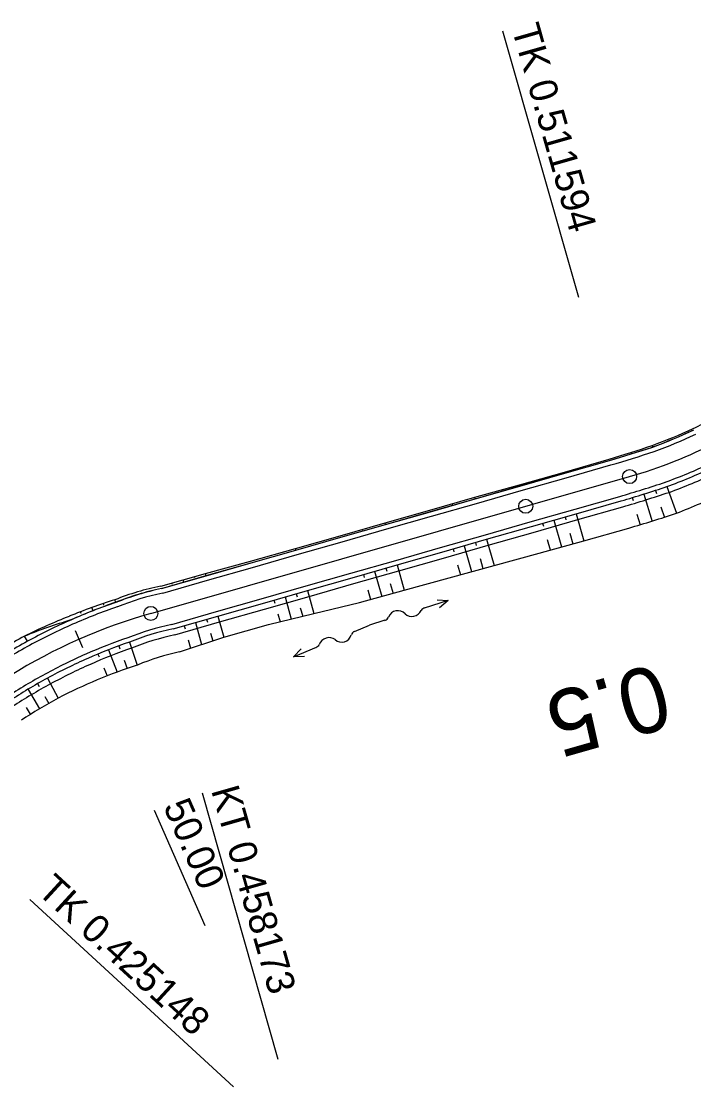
# Model space of a CAD drawing. Extents: x -481656 to -478728, y -1113199 to -1110710.
# Drawn here: x -479608.4 to -479536.3, y -1111488.4 to -1111374.2 of the extents above; entities that cross this region are included whole.
import ezdxf

# ---------------------------------------------------------------- set-up
doc = ezdxf.new("R2010")
doc.units = 0
for name, color, linetype in [('C5_HATCH_SLOPE_L', 7, 'Continuous'), ('C5_HATCH_SLOPE_R', 7, 'Continuous'), ('C5_HECTOMETRY', 7, 'Continuous'), ('C5_HLBODY', 7, 'Continuous'), ('C5_HRANA_TELESO', 7, 'Continuous'), ('C5_KORUNA', 7, 'Continuous'), ('C5_OSA', 7, 'Continuous'), ('C5_PRIKOP', 7, 'Continuous'), ('C5_STANICENI', 7, 'Continuous'), ('C5_ZPEVKRAJ', 7, 'Continuous'), ('DRENÁŽ', 7, 'Continuous'), ('PLYN', 7, 'Continuous')]:
    doc.layers.add(name, color=color, linetype=linetype)

# ---------------------------------------------------------------- blocks, each defined once
blk = doc.blocks.new('A$C70B')
at = {"layer": 'DRENÁŽ'}
for p, q in [((0.87, 0), (-0.87, 0)), ((6.86, 0.43), (7.97, 0)), ((7.97, 0), (5.28, 0)), ((7.97, 0), (6.86, -0.48))]:
    blk.add_line(p, q, dxfattribs=at)
for centre, radius, start, end in [((0.87, 0.58), 0.582, 269.6924, 322.7901), ((2.17, -0.42), 1.05, 24.4039, 142.0836), ((4.08, 0.59), 1.11, 210.8873, 317.3707), ((5.32, -0.64), 0.636, 85.9766, 131.7248)]:
    blk.add_arc(centre, radius, start, end, dxfattribs=at)

msp = doc.modelspace()

# ---------------------------------------------------------------- linework, layer by layer
at = {"layer": 'C5_HATCH_SLOPE_L'}
for p, q in [((-479540.69, -1111419.79), (-479540.76, -1111419.62)), ((-479542.96, -1111420.54), (-479543.01, -1111420.38)), ((-479541.85, -1111420.09), (-479541.88, -1111420.02)), ((-479541.82, -1111420.18), (-479541.82, -1111420.18)), ((-479552.53, -1111423.29), (-479552.57, -1111423.16)), ((-479551.35, -1111422.88), (-479551.36, -1111422.82)), ((-479551.33, -1111422.94), (-479551.33, -1111422.94)), ((-479550.13, -1111422.6), (-479550.16, -1111422.49)), ((-479553.76, -1111423.56), (-479553.77, -1111423.49)), ((-479553.73, -1111423.63), (-479553.74, -1111423.62)), ((-479560.97, -1111425.6), (-479561, -1111425.51)), ((-479559.74, -1111425.34), (-479559.79, -1111425.17)), ((-479563.38, -1111426.28), (-479563.4, -1111426.2)), ((-479563.35, -1111426.38), (-479563.35, -1111426.37)), ((-479562.15, -1111426.03), (-479562.2, -1111425.86)), ((-479560.95, -1111425.69), (-479560.95, -1111425.68)), ((-479572.99, -1111429.03), (-479573.01, -1111428.95)), ((-479571.76, -1111428.78), (-479571.81, -1111428.61)), ((-479570.59, -1111428.34), (-479570.61, -1111428.27)), ((-479570.56, -1111428.43), (-479570.56, -1111428.43)), ((-479569.36, -1111428.09), (-479569.41, -1111427.92)), ((-479572.97, -1111429.12), (-479572.97, -1111429.12)), ((-479580.2, -1111431.08), (-479580.23, -1111431)), ((-479580.18, -1111431.18), (-479580.18, -1111431.17)), ((-479578.98, -1111430.84), (-479579.03, -1111430.66)), ((-479588.59, -1111433.58), (-479588.66, -1111433.35)), ((-479592.24, -1111434.48), (-479592.27, -1111434.35)), ((-479592.2, -1111434.61), (-479592.2, -1111434.61)), ((-479590.99, -1111434.27), (-479591.07, -1111434.02)), ((-479589.83, -1111433.8), (-479589.86, -1111433.69)), ((-479589.79, -1111433.92), (-479589.79, -1111433.92)), ((-479600.73, -1111437.34), (-479600.86, -1111437)), ((-479599.58, -1111436.72), (-479599.63, -1111436.56)), ((-479599.52, -1111436.88), (-479599.52, -1111436.87)), ((-479598.3, -1111436.44), (-479598.39, -1111436.16)), ((-479602.01, -1111437.63), (-479602.09, -1111437.45)), ((-479601.93, -1111437.82), (-479601.94, -1111437.82)), ((-479607.78, -1111440.61), (-479608.09, -1111440.06))]:
    msp.add_line(p, q, dxfattribs=at)
at = {"layer": 'C5_HATCH_SLOPE_R'}
for p, q in [((-479539.17, -1111424.02), (-479538.14, -1111426.88)), ((-479542.88, -1111425.21), (-479542.79, -1111425.53)), ((-479541.64, -1111424.85), (-479540.76, -1111427.75)), ((-479540.4, -1111424.45), (-479540.29, -1111424.77)), ((-479539.82, -1111426.21), (-479539.44, -1111427.33)), ((-479551.3, -1111427.61), (-479550.48, -1111430.49)), ((-479550.1, -1111427.27), (-479550, -1111427.59)), ((-479548.89, -1111426.93), (-479548.07, -1111429.83)), ((-479542.38, -1111426.99), (-479542.05, -1111428.13)), ((-479552.5, -1111427.96), (-479552.41, -1111428.28)), ((-479559.71, -1111430.02), (-479559.62, -1111430.34)), ((-479558.51, -1111429.67), (-479557.71, -1111432.47)), ((-479552, -1111429.71), (-479551.68, -1111430.82)), ((-479549.59, -1111429.03), (-479549.27, -1111430.16)), ((-479562.11, -1111430.7), (-479562.02, -1111431.02)), ((-479560.91, -1111430.36), (-479560.12, -1111433.14)), ((-479568.12, -1111432.42), (-479567.35, -1111435.14)), ((-479561.63, -1111432.41), (-479561.32, -1111433.47)), ((-479559.22, -1111431.73), (-479558.92, -1111432.8)), ((-479571.73, -1111433.45), (-479571.64, -1111433.77)), ((-479570.53, -1111433.1), (-479569.76, -1111435.79)), ((-479569.33, -1111432.76), (-479569.23, -1111433.08)), ((-479568.85, -1111434.43), (-479568.55, -1111435.47)), ((-479580.14, -1111435.85), (-479579.47, -1111438.22)), ((-479578.94, -1111435.51), (-479578.85, -1111435.83)), ((-479577.74, -1111435.16), (-479577.04, -1111437.63)), ((-479571.26, -1111435.1), (-479570.97, -1111436.12)), ((-479581.35, -1111436.19), (-479581.25, -1111436.51)), ((-479587.36, -1111437.91), (-479586.71, -1111440.18)), ((-479580.92, -1111437.67), (-479580.68, -1111438.51)), ((-479578.51, -1111437.03), (-479578.25, -1111437.92)), ((-479590.96, -1111438.94), (-479590.87, -1111439.26)), ((-479589.76, -1111438.59), (-479589.09, -1111440.96)), ((-479588.56, -1111438.25), (-479588.47, -1111438.56)), ((-479588.14, -1111439.72), (-479587.9, -1111440.57)), ((-479599.09, -1111441.53), (-479598.16, -1111443.91)), ((-479597.97, -1111441.1), (-479597.85, -1111441.42)), ((-479596.83, -1111440.7), (-479595.99, -1111443.15)), ((-479590.53, -1111440.46), (-479590.28, -1111441.35)), ((-479600.21, -1111441.98), (-479600.08, -1111442.29)), ((-479597.41, -1111442.63), (-479597.08, -1111443.52)), ((-479599.59, -1111443.47), (-479599.24, -1111444.32)), ((-479605.63, -1111444.57), (-479604.48, -1111446.7)), ((-479607.72, -1111445.76), (-479606.48, -1111447.84)), ((-479606.69, -1111445.15), (-479606.52, -1111445.45)), ((-479605.91, -1111446.51), (-479605.48, -1111447.26)), ((-479607.93, -1111447.7), (-479607.47, -1111448.43))]:
    msp.add_line(p, q, dxfattribs=at)
at = {"layer": 'C5_HECTOMETRY'}
msp.add_circle((-479554.32, -1111426.14), 0.75, dxfattribs=at)
at = {"layer": 'C5_HLBODY'}
for p, q in [((-479556.81, -1111375.16), (-479548.66, -1111403.72)), ((-479589.05, -1111456.85), (-479580.9, -1111485.41)), ((-479607.54, -1111468.27), (-479585.66, -1111488.35))]:
    msp.add_line(p, q, dxfattribs=at)
for centre in [(-479543.17, -1111422.95), (-479594.54, -1111437.62), (-479594.54, -1111437.62)]:
    msp.add_circle(centre, 0.75, dxfattribs=at)
at = {"layer": 'C5_HRANA_TELESO'}
for p, q in [((-479550.16, -1111422.49), (-479545.36, -1111421.08)), ((-479554.98, -1111423.83), (-479550.16, -1111422.49)), ((-479559.79, -1111425.17), (-479554.98, -1111423.83)), ((-479564.6, -1111426.55), (-479559.79, -1111425.17)), ((-479569.41, -1111427.92), (-479564.6, -1111426.55)), ((-479574.22, -1111429.29), (-479569.41, -1111427.92)), ((-479548.07, -1111429.83), (-479543.25, -1111428.47)), ((-479579.03, -1111430.66), (-479574.22, -1111429.29)), ((-479552.89, -1111431.15), (-479548.07, -1111429.83)), ((-479583.84, -1111432.03), (-479579.03, -1111430.66)), ((-479557.71, -1111432.47), (-479552.89, -1111431.15)), ((-479588.66, -1111433.35), (-479583.84, -1111432.03)), ((-479593.48, -1111434.69), (-479588.66, -1111433.35)), ((-479562.53, -1111433.8), (-479557.71, -1111432.47)), ((-479567.35, -1111435.14), (-479562.53, -1111433.8)), ((-479572.17, -1111436.44), (-479567.35, -1111435.14)), ((-479577.04, -1111437.63), (-479572.17, -1111436.44)), ((-479581.9, -1111438.81), (-479577.04, -1111437.63)), ((-479586.71, -1111440.18), (-479581.9, -1111438.81)), ((-479591.46, -1111441.73), (-479586.71, -1111440.18))]:
    msp.add_line(p, q, dxfattribs=at)
for centre, radius, start, end in [((-479557.01, -1111374.94), 47.59, 295.727, 301.4566), ((-479556.63, -1111374.76), 47.58, 289.4838, 295.2135), ((-479586.33, -1111284.4), 142.69, 286.6836, 288.6246), ((-479557.96, -1111375.33), 55.23, 291.0412, 296.7721), ((-479590.04, -1111269.36), 165.85, 286.3861, 288.2374), ((-479587.01, -1111465.29), 31.28, 101.9322, 111.3477), ((-479579.52, -1111495.86), 62.62, 107.5444, 112.3205), ((-479580.3, -1111496.35), 62.78, 111.4945, 116.2728), ((-479577.83, -1111495.17), 62.87, 118.7699, 123.5446), ((-479585.5, -1111468.66), 27.58, 102.4827, 112.3513), ((-479578.96, -1111495.65), 55.19, 107.9753, 112.7506), ((-479579.04, -1111495.78), 55.28, 112.6168, 117.3924), ((-479578.25, -1111495.43), 55.33, 118.2878, 123.0624)]:
    msp.add_arc(centre, radius, start, end, dxfattribs=at)
at = {"layer": 'C5_KORUNA'}
for p, q in [((-479550.13, -1111422.6), (-479545.32, -1111421.23)), ((-479554.94, -1111423.97), (-479550.13, -1111422.6)), ((-479559.74, -1111425.34), (-479554.94, -1111423.97)), ((-479564.55, -1111426.72), (-479559.74, -1111425.34)), ((-479548.89, -1111426.93), (-479544.09, -1111425.55)), ((-479569.36, -1111428.09), (-479564.55, -1111426.72)), ((-479553.7, -1111428.3), (-479548.89, -1111426.93)), ((-479574.17, -1111429.46), (-479569.36, -1111428.09)), ((-479558.51, -1111429.67), (-479553.7, -1111428.3)), ((-479578.98, -1111430.84), (-479574.17, -1111429.46)), ((-479563.32, -1111431.04), (-479558.51, -1111429.67)), ((-479583.78, -1111432.21), (-479578.98, -1111430.84)), ((-479568.12, -1111432.42), (-479563.32, -1111431.04)), ((-479588.59, -1111433.58), (-479583.78, -1111432.21)), ((-479572.93, -1111433.79), (-479568.12, -1111432.42)), ((-479593.4, -1111434.95), (-479588.59, -1111433.58)), ((-479577.74, -1111435.16), (-479572.93, -1111433.79)), ((-479582.55, -1111436.54), (-479577.74, -1111435.16)), ((-479587.36, -1111437.91), (-479582.55, -1111436.54)), ((-479592.16, -1111439.28), (-479587.36, -1111437.91))]:
    msp.add_line(p, q, dxfattribs=at)
for centre, radius, start, end in [((-479556.9, -1111374.87), 47.75, 289.8361, 295.5657), ((-479585.46, -1111283.72), 143.25, 286.2739, 288.212), ((-479556.9, -1111374.87), 52.25, 289.8361, 295.5657), ((-479588.18, -1111275.14), 156.75, 286.3395, 288.2228), ((-479586.83, -1111465.38), 31.12, 102.1917, 111.6241), ((-479578.07, -1111495.31), 62.25, 108.9637, 113.7383), ((-479578.07, -1111495.31), 62.25, 113.7383, 118.513), ((-479586.14, -1111467.52), 28.88, 102.0339, 111.7292), ((-479578.07, -1111495.31), 62.25, 118.513, 123.2876), ((-479578.07, -1111495.31), 57.75, 108.9637, 113.7383), ((-479578.07, -1111495.31), 57.75, 113.7383, 118.513), ((-479578.07, -1111495.31), 57.75, 118.513, 123.2876)]:
    msp.add_arc(centre, radius, start, end, dxfattribs=at)
at = {"layer": 'C5_OSA'}
msp.add_line((-479594.54, -1111437.62), (-479543.17, -1111422.95), dxfattribs=at)
for centre, radius, start, end in [((-479556.9, -1111374.87), 50, 285.9337, 309.1802), ((-479578.07, -1111495.31), 60, 105.9337, 137.4702)]:
    msp.add_arc(centre, radius, start, end, dxfattribs=at)
at = {"layer": 'C5_PRIKOP'}
for p, q in [((-479550.13, -1111422.59), (-479545.32, -1111421.22)), ((-479554.94, -1111423.96), (-479550.13, -1111422.59)), ((-479559.75, -1111425.34), (-479554.94, -1111423.96)), ((-479564.55, -1111426.71), (-479559.75, -1111425.34)), ((-479569.36, -1111428.08), (-479564.55, -1111426.71)), ((-479548.71, -1111427.57), (-479543.9, -1111426.2)), ((-479553.52, -1111428.94), (-479548.71, -1111427.57)), ((-479574.17, -1111429.45), (-479569.36, -1111428.08)), ((-479558.33, -1111430.31), (-479553.52, -1111428.94)), ((-479578.98, -1111430.83), (-479574.17, -1111429.45)), ((-479583.79, -1111432.2), (-479578.98, -1111430.83)), ((-479563.13, -1111431.69), (-479558.33, -1111430.31)), ((-479588.59, -1111433.57), (-479583.79, -1111432.2)), ((-479567.94, -1111433.06), (-479563.13, -1111431.69)), ((-479593.4, -1111434.94), (-479588.59, -1111433.57)), ((-479572.75, -1111434.43), (-479567.94, -1111433.06)), ((-479577.56, -1111435.8), (-479572.75, -1111434.43)), ((-479582.36, -1111437.18), (-479577.56, -1111435.8)), ((-479587.18, -1111438.53), (-479582.36, -1111437.18)), ((-479591.98, -1111439.92), (-479587.18, -1111438.53))]:
    msp.add_line(p, q, dxfattribs=at)
for centre, radius, start, end in [((-479556.9, -1111374.87), 47.74, 289.8361, 295.5657), ((-479585.46, -1111283.74), 143.22, 286.2737, 288.212), ((-479556.9, -1111374.87), 52.92, 289.8361, 295.5657), ((-479588.59, -1111273.86), 158.75, 286.3485, 288.2244), ((-479586.83, -1111465.37), 31.13, 102.1921, 111.6239), ((-479578.07, -1111495.31), 62.26, 108.9637, 113.7383), ((-479584.95, -1111498.19), 62.57, 106.893, 111.7018), ((-479585.96, -1111467.81), 28.53, 102.1841, 111.9235), ((-479577.99, -1111495.28), 57.06, 109.0427, 113.8173), ((-479578.07, -1111495.32), 57.06, 113.7302, 118.5049), ((-479578.08, -1111495.32), 57.06, 118.4928, 123.2674)]:
    msp.add_arc(centre, radius, start, end, dxfattribs=at)
at = {"layer": 'C5_STANICENI'}
for p, q in [((-479601.82, -1111441.3), (-479602.62, -1111439.48)), ((-479601.82, -1111441.3), (-479602.62, -1111439.48)), ((-479594.17, -1111458.7), (-479588.73, -1111471.06))]:
    msp.add_line(p, q, dxfattribs=at)
at = {"layer": 'C5_ZPEVKRAJ'}
for p, q in [((-479549.99, -1111423.08), (-479545.18, -1111421.71)), ((-479554.8, -1111424.45), (-479549.99, -1111423.08)), ((-479559.61, -1111425.83), (-479554.8, -1111424.45)), ((-479549.03, -1111426.45), (-479544.22, -1111425.07)), ((-479564.42, -1111427.2), (-479559.61, -1111425.83)), ((-479553.84, -1111427.82), (-479549.03, -1111426.45)), ((-479569.22, -1111428.57), (-479564.42, -1111427.2)), ((-479558.65, -1111429.19), (-479553.84, -1111427.82)), ((-479574.03, -1111429.94), (-479569.22, -1111428.57)), ((-479578.84, -1111431.32), (-479574.03, -1111429.94)), ((-479563.45, -1111430.56), (-479558.65, -1111429.19)), ((-479568.26, -1111431.94), (-479563.45, -1111430.56)), ((-479583.65, -1111432.69), (-479578.84, -1111431.32)), ((-479573.07, -1111433.31), (-479568.26, -1111431.94)), ((-479588.45, -1111434.06), (-479583.65, -1111432.69)), ((-479577.88, -1111434.68), (-479573.07, -1111433.31)), ((-479593.26, -1111435.44), (-479588.45, -1111434.06)), ((-479582.69, -1111436.05), (-479577.88, -1111434.68)), ((-479587.49, -1111437.43), (-479582.69, -1111436.05)), ((-479592.3, -1111438.8), (-479587.49, -1111437.43))]:
    msp.add_line(p, q, dxfattribs=at)
for centre, radius, start, end in [((-479556.9, -1111374.87), 48.25, 289.8361, 295.5657), ((-479585.77, -1111282.76), 144.75, 286.2817, 288.2132), ((-479556.9, -1111374.87), 51.75, 289.8361, 295.5657), ((-479587.88, -1111276.09), 155.25, 286.3327, 288.2215), ((-479586.75, -1111465.62), 30.88, 102.1753, 111.635), ((-479578.07, -1111495.31), 61.75, 108.9637, 113.7383), ((-479578.07, -1111495.31), 61.75, 113.7383, 118.513), ((-479586.22, -1111467.28), 29.12, 102.0526, 111.7166), ((-479578.07, -1111495.31), 58.25, 108.9637, 113.7383), ((-479578.07, -1111495.31), 61.75, 118.513, 123.2876), ((-479578.07, -1111495.31), 58.25, 113.7383, 118.513), ((-479578.07, -1111495.31), 58.25, 118.513, 123.2876)]:
    msp.add_arc(centre, radius, start, end, dxfattribs=at)

# ---------------------------------------------------------------- block references
at = {"layer": 'PLYN'}
for p, rotation in [((-479570.25, -1111438.62), 17.32184632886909), ((-479571.88, -1111439.21), -157.3992275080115)]:
    msp.add_blockref('A$C70B', p, dxfattribs=dict(at, rotation=rotation))

# ---------------------------------------------------------------- texts
at = {"layer": 'C5_HECTOMETRY'}
msp.add_text('0.5', height=6.999, rotation=195.8881, dxfattribs=at).set_placement((-479540.12, -1111442.89))
at = {"layer": 'C5_HLBODY'}
for s, rotation, p in [('TK 0.511594', 285.9337, (-479555.85, -1111374.89)), ('KT 0.458173', 285.9337, (-479588.09, -1111456.57)), ('TK 0.425148', 317.4702, (-479606.87, -1111467.54))]:
    msp.add_text(s, height=2.999, rotation=rotation, dxfattribs=at).set_placement(p)
at = {"layer": 'C5_STANICENI'}
msp.add_text('50.00', height=3, rotation=293.7383, dxfattribs=at).set_placement((-479593.25, -1111458.29))

doc.saveas('drawing.dxf')
